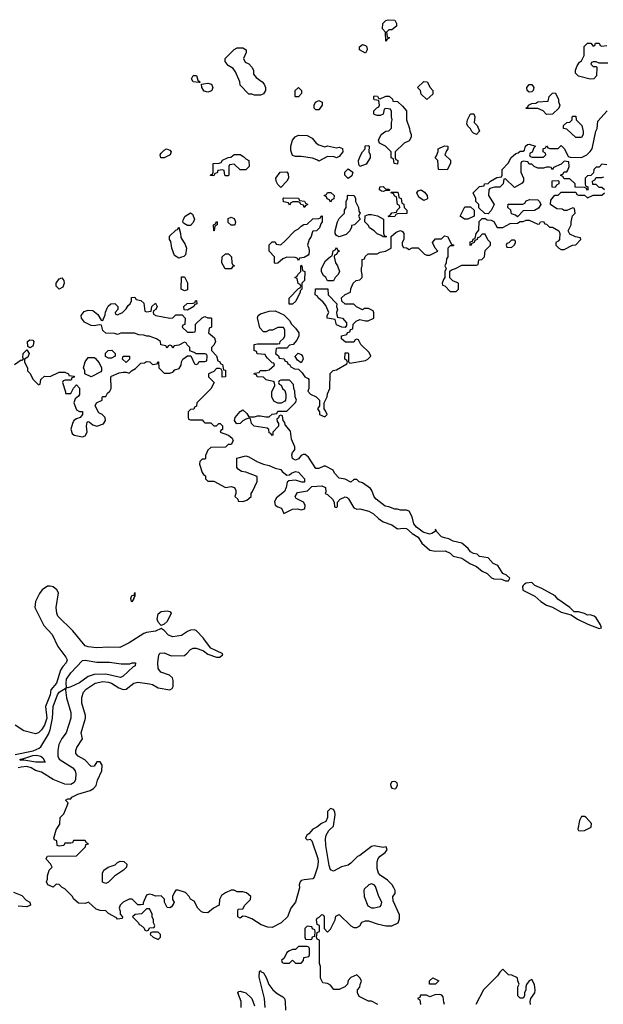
# Model space of a CAD drawing. Header units: inches. Extents: x 2380053 to 2584298, y 380219 to 546618.
# Tile 769 of 788: x 2488741 to 2492739, y 497131 to 503875. Entities that reach past the tile are written whole.
import ezdxf

# ---------------------------------------------------------------- set-up
doc = ezdxf.new("R2010")
doc.units = ezdxf.units.IN
doc.header["$MEASUREMENT"] = 0
for name, color, linetype in [('C4489', 7, 'Continuous'), ('C4499', 7, 'Continuous'), ('C4580', 7, 'Continuous'), ('C4590', 7, 'Continuous')]:
    doc.layers.add(name, color=color, linetype=linetype)

msp = doc.modelspace()

# ---------------------------------------------------------------- linework, layer by layer
at = {"layer": 'C4489', "color": 2}
for points, elevation in [([(2490000, 499637.3), (2489998.8, 499638.8), (2489950, 499692), (2489936, 499696), (2489910, 499694), (2489890, 499685.5), (2489850, 499656.3), (2489790, 499648), (2489759.9, 499659.9), (2489730, 499692), (2489710, 499704.7), (2489670, 499687.3), (2489610, 499678.8), (2489590, 499670.8), (2489490, 499606.8), (2489426, 499574), (2489350, 499578), (2489270, 499573.4), (2489210, 499580.7), (2489190, 499587.3), (2489104.9, 499690), (2489002.8, 499790), (2488994, 499810), (2488990.7, 499850), (2489006, 499950), (2488996, 499970), (2488970, 499991), (2488950, 499996), (2488930, 499994.8), (2488894, 499970), (2488875.5, 499944.5), (2488849, 499890), (2488845.2, 499850), (2488906.8, 499726.8), (2488963.9, 499663.9), (2489001, 499581), (2489057, 499510), (2489066.6, 499490), (2489059.3, 499470), (2489035.8, 499444.2), (2489020.8, 499419.2), (2488993.6, 499330), (2488954.9, 499285.1), (2488949.4, 499250), (2488918.4, 499170), (2488925.6, 499090), (2488910, 499042.8), (2488890, 499011), (2488870, 498991.3), (2488850, 498984.7), (2488770, 499004.7), (2488710, 499042)], 46), ([(2490000, 497759.6), (2489999.6, 497759.6), (2489985.4, 497765.4), (2489962, 497790), (2489936.9, 497836.9), (2489911.6, 497851.6), (2489902, 497870), (2489876.9, 497896.9), (2489827.3, 497912.7), (2489810, 497914), (2489800.4, 497899.6), (2489788, 497870), (2489788, 497850), (2489798, 497830), (2489796.4, 497823.6), (2489780.4, 497799.6), (2489770, 497792), (2489750, 497794), (2489732, 497830), (2489731.6, 497851.6), (2489710, 497874), (2489670, 497872), (2489650, 497882), (2489630, 497884.7), (2489610, 497878), (2489586, 497826), (2489586, 497814), (2489570, 497812), (2489550, 497812), (2489510.7, 497850.7), (2489490, 497850.8), (2489450, 497831.3), (2489429.1, 497810.9), (2489422, 497790), (2489428.7, 497770), (2489428, 497748), (2489446, 497730), (2489442, 497718), (2489410, 497714), (2489403.6, 497723.6), (2489350, 497752), (2489330, 497771.3), (2489292.7, 497772.7), (2489263.6, 497783.6), (2489211.6, 497831.6), (2489190, 497822), (2489143.6, 497823.6), (2489110, 497854), (2489102, 497870), (2489050, 497922), (2489031.6, 497931.6), (2489011.6, 497951.6), (2488990, 497954), (2488970, 497934), (2488934, 497950), (2488924.7, 497970), (2488932, 497988), (2488932, 498010), (2488942, 498050), (2488962, 498070), (2488952.7, 498092.7), (2488923.6, 498123.6), (2488922, 498130), (2488930, 498146), (2489130, 498148), (2489191.1, 498208.9), (2489194, 498226), (2489212, 498230), (2489198, 498238), (2489190, 498254), (2489110, 498254), (2489102, 498238), (2489090, 498234), (2489050, 498234), (2489042, 498218), (2489010, 498214), (2488998, 498218), (2488994, 498250), (2488978, 498258), (2488974, 498270), (2488990, 498326), (2489014.8, 498365.2), (2489018, 498410), (2489043.5, 498436.5), (2489066, 498490), (2489072, 498512), (2489054, 498530), (2489070, 498538), (2489090, 498538), (2489098, 498550), (2489138, 498570), (2489223.4, 498596.6), (2489246.8, 498610), (2489264, 498630), (2489273.2, 498666.8), (2489304, 498730), (2489304.7, 498770), (2489290.8, 498790.8), (2489270, 498791.3), (2489250, 498762), (2489230, 498761), (2489186, 498806), (2489142, 498830), (2489124.7, 498850), (2489124.7, 498870), (2489131.3, 498890), (2489172, 498950), (2489162.8, 498990), (2489190.5, 499090), (2489190.4, 499110.4), (2489166.8, 499193.2), (2489166.4, 499233.6), (2489178, 499270), (2489196, 499290), (2489258.8, 499330), (2489310, 499342.4), (2489350, 499338), (2489370, 499331.2), (2489419.4, 499299.4), (2489450, 499287), (2489470.3, 499289.7), (2489522.8, 499330), (2489550, 499338.4), (2489630, 499326.6), (2489650, 499320.9), (2489690, 499298), (2489770, 499285.1), (2489785.8, 499294.2), (2489792.5, 499307.5), (2489792.4, 499350), (2489786.4, 499366.4), (2489766.4, 499386.4), (2489706.7, 499406.7), (2489690, 499432), (2489686.4, 499470), (2489690.5, 499509.5), (2489696.3, 499530), (2489704, 499536), (2489730, 499539.6), (2489778.4, 499518.4), (2489870, 499520.9), (2489886.6, 499533.4), (2489910, 499562), (2489930, 499571.5), (2489950, 499569.6), (2489995.1, 499555.1), (2490000, 499551.5)], 46), ([(2488710, 498841.1), (2488832.3, 498867.7), (2488873.7, 498886.3), (2488884.4, 498895.6), (2488938.2, 498981.8), (2488949.8, 499010.2), (2488964.8, 499090), (2488970.9, 499170), (2488998.5, 499250), (2489010, 499268.4), (2489058, 499298), (2489055.3, 499284.7), (2489061.7, 499230), (2489090.5, 499130), (2489090.5, 499090), (2489058, 498990), (2489030, 498952.3), (2489008.9, 498910), (2489001.3, 498870), (2489002.4, 498830), (2489010.6, 498810), (2489104, 498750), (2489120.5, 498730), (2489125.5, 498710), (2489122, 498670), (2489114.8, 498650), (2489090, 498637), (2489050, 498639.6), (2488970, 498671.1), (2488890, 498720.5), (2488850, 498731.5), (2488819.5, 498750), (2488790, 498760.8), (2488750, 498755.9), (2488730, 498749.7)], 42), ([(2488698.7, 497898.7), (2488755.9, 497875.9), (2488784.6, 497844.6), (2488810.8, 497830), (2488814.8, 497810), (2488790, 497799.5), (2488730, 497802.4)], 42)]:
    msp.add_lwpolyline(points, dxfattribs=dict(at, elevation=elevation))
for points, elevation in [([(2489510, 499888.7), (2489506, 499890), (2489502, 499910), (2489510, 499932), (2489526, 499934), (2489530, 499951.3), (2489530, 499926), (2489522, 499918), (2489522, 499910)], 46), ([(2489710, 499726), (2489690, 499748.7), (2489682, 499770), (2489690, 499804.7), (2489710, 499822.8), (2489750, 499826), (2489770, 499822), (2489778, 499810), (2489750, 499754), (2489730, 499734)], 46), ([(2489436.6, 499463.4), (2489496, 499464), (2489510.7, 499470.7), (2489534, 499470), (2489531.3, 499450), (2489517.3, 499442.7), (2489450, 499379.5), (2489430.3, 499369.7), (2489330, 499393), (2489250, 499389.7), (2489210, 499376.9), (2489150, 499333), (2489090, 499306.6), (2489070, 499299.3), (2489060.9, 499300.9), (2489058, 499330), (2489062.4, 499357.6), (2489090, 499400.5), (2489170, 499484.9), (2489190, 499487.7), (2489270, 499475.5), (2489355.2, 499475.2)], 42), ([(2488910, 498789), (2488850.3, 498789.7), (2488770, 498802.9), (2488743.1, 498803.1), (2488744, 498810), (2488770, 498814), (2488830, 498834.5), (2488856.7, 498836.7), (2488886, 498830), (2488898.8, 498818.8), (2488914, 498790)], 38), ([(2489330, 497958), (2489308, 497968), (2489308, 498030), (2489318, 498050), (2489346, 498070), (2489394, 498086), (2489410, 498102), (2489430, 498112), (2489454, 498110), (2489474, 498090), (2489472, 498070), (2489452, 498050), (2489390.9, 498009.1), (2489350, 497968.7)], 46), ([(2489630, 497786), (2489610, 497786), (2489574, 497750), (2489532.7, 497747.3), (2489514, 497730), (2489554, 497690), (2489558, 497678), (2489570, 497674), (2489592.7, 497652.7), (2489598, 497638), (2489610, 497634), (2489622, 497638), (2489630, 497654), (2489662, 497658), (2489666, 497670), (2489658, 497690), (2489658, 497710), (2489648, 497730), (2489648, 497750)], 46), ([(2489690, 497626), (2489650, 497626), (2489638, 497622), (2489634, 497610), (2489654, 497590), (2489690, 497574), (2489706, 497590), (2489706, 497610)], 46)]:
    msp.add_lwpolyline(points, close=True, dxfattribs=dict(at, elevation=elevation))
at = {"layer": 'C4499', "color": 2}
for points, elevation in [([(2492190.5, 500000), (2492186, 499994), (2492187.7, 499967.7), (2492270, 499926.8), (2492311.3, 499890), (2492350, 499864.7), (2492390.8, 499850.8), (2492450, 499818), (2492519.6, 499799.6), (2492562, 499770), (2492634, 499734), (2492710, 499704.7), (2492726, 499710), (2492719, 499730), (2492690, 499779), (2492675.3, 499790), (2492650, 499798), (2492630, 499797.2), (2492610, 499808.7), (2492570, 499819), (2492540.2, 499820.2), (2492508.7, 499850), (2492426.6, 499906.6), (2492408.7, 499930), (2492318.9, 499978.9), (2492270, 499999.3), (2492269.3, 500000)], 50), ([(2490000, 499551.5), (2490030, 499529.5), (2490088, 499510), (2490111.3, 499510), (2490130, 499524), (2490132.3, 499532.3), (2490050, 499570.6), (2490000, 499637.3)], 46), ([(2491194, 497130), (2491150, 497152), (2491130, 497152), (2491065.4, 497185.4), (2491054, 497210), (2491054, 497230), (2491071.6, 497248.4), (2491072.7, 497267.3), (2491082, 497290), (2491074, 497310), (2491050, 497332), (2491010, 497314), (2490990, 497294), (2490986, 497270), (2490968.4, 497251.6), (2490930, 497232), (2490892.7, 497232.7), (2490870, 497262), (2490850, 497274), (2490818, 497278), (2490802, 497310), (2490802, 497390), (2490794, 497410), (2490794, 497570), (2490778, 497578), (2490774, 497590), (2490778, 497622), (2490794, 497630), (2490794, 497670), (2490778, 497678), (2490774, 497710), (2490778, 497722), (2490792.7, 497727.3), (2490810, 497746), (2490822, 497742), (2490826, 497730), (2490826, 497650), (2490850, 497626), (2490870, 497646), (2490902, 497710), (2490906, 497734), (2490930, 497746), (2491008.9, 497668.9), (2491030, 497658), (2491050, 497658), (2491070, 497668), (2491085.4, 497694.6), (2491110, 497702), (2491130, 497702), (2491190, 497682), (2491248.9, 497668.9), (2491291.1, 497668.9), (2491334, 497690), (2491343.6, 497716.4), (2491343.6, 497743.6), (2491299.6, 497839.6), (2491298, 497870), (2491312, 497890), (2491312, 497910), (2491304.7, 497930), (2491291.3, 497950), (2491260.7, 497980.7), (2491210, 498014.8), (2491199.1, 498030), (2491190, 498062), (2491190, 498106), (2491197.3, 498130), (2491210, 498145.2), (2491244.7, 498170), (2491258, 498190), (2491252, 498210), (2491230, 498204.7), (2491170, 498216), (2491150, 498211.3), (2491070, 498151), (2491055.5, 498144.5), (2491010, 498098), (2490990, 498084.7), (2490946.3, 498073.7), (2490890, 498042.8), (2490870, 498051.3), (2490860.9, 498080.9), (2490838, 498218), (2490834.9, 498265.1), (2490840.7, 498290), (2490858, 498322), (2490891.1, 498351.1), (2490902.8, 498430), (2490898.8, 498450), (2490890, 498464.7), (2490870, 498471.3), (2490858, 498462), (2490849.1, 498450.9), (2490849, 498410), (2490837.2, 498382.8), (2490808, 498370), (2490775.5, 498344.5), (2490748, 498330), (2490722, 498298), (2490708.7, 498290), (2490698, 498270), (2490710, 498258), (2490730, 498262), (2490742, 498250), (2490782.9, 498130), (2490785.6, 498110), (2490780.5, 498070), (2490757, 498003), (2490749.1, 497990.9), (2490690, 497984.7), (2490670, 497978), (2490662, 497970), (2490655.3, 497950), (2490657.2, 497930), (2490630, 497831.3), (2490597.6, 497790), (2490575.6, 497730), (2490532, 497690), (2490470, 497656.3), (2490439.8, 497659.8), (2490395.9, 497675.9), (2490330, 497716), (2490290, 497732), (2490270, 497734), (2490250, 497722), (2490234, 497730), (2490234, 497770), (2490238, 497782), (2490270, 497786), (2490282, 497810), (2490321, 497850), (2490324.7, 497870), (2490294.4, 497894.4), (2490270, 497901), (2490230, 497902), (2490210, 497914), (2490190, 497912), (2490150, 497894), (2490123.6, 497876.4), (2490109, 497850), (2490108, 497810), (2490068, 497790), (2490030, 497758), (2490000, 497759.6)], 46), ([(2490422, 497110), (2490416.9, 497170), (2490382, 497318), (2490384, 497356), (2490390, 497362), (2490394, 497354), (2490410, 497346.8), (2490430, 497314.8), (2490447.3, 497267.3), (2490474.4, 497230), (2490504.2, 497204.2), (2490543.4, 497183.4), (2490554.4, 497170), (2490560.4, 497150), (2490560.7, 497090)], 42), ([(2492241, 497130), (2492238, 497150), (2492242, 497170), (2492270.5, 497209.5), (2492272.8, 497227.2), (2492267.1, 497267.1), (2492250, 497302), (2492230, 497292), (2492213.6, 497266.4), (2492208, 497250), (2492208, 497230), (2492198, 497210), (2492198, 497190), (2492190, 497174), (2492170, 497174), (2492154, 497190), (2492154, 497250), (2492162, 497270), (2492152.7, 497292.7), (2492151.6, 497311.6), (2492111.6, 497331.6), (2492090, 497334), (2492050, 497372), (2492029.1, 497350.9), (2492014.6, 497325.4), (2491918, 497230), (2491866, 497130)], 46), ([(2490259, 497110), (2490259, 497150), (2490235.3, 497210), (2490241.2, 497218.8), (2490250, 497221), (2490290, 497210.8), (2490330.5, 497170.5), (2490350, 497121)], 42), ([(2491652, 497130), (2491645.4, 497145.4), (2491642, 497182), (2491632.7, 497192.7), (2491618, 497198), (2491584.7, 497195.3), (2491550, 497182), (2491527.3, 497192.7), (2491487.3, 497192.7), (2491482, 497178), (2491466, 497170), (2491482, 497162), (2491486, 497130)], 46)]:
    msp.add_lwpolyline(points, dxfattribs=dict(at, elevation=elevation))
for points, elevation in [([(2491310, 498658), (2491290, 498655.3), (2491282, 498638), (2491283.5, 498623.5), (2491290, 498612), (2491310, 498606), (2491318, 498610), (2491328, 498630), (2491327.3, 498647.3)], 50), ([(2492610, 498417.2), (2492590, 498417.2), (2492574.8, 498390), (2492564.7, 498330), (2492570, 498322), (2492579.6, 498319.6), (2492610, 498322), (2492655.3, 498344.7), (2492658, 498370), (2492622, 498410)], 50), ([(2491150, 497957.2), (2491132, 497950), (2491101, 497919), (2491098, 497910), (2491101, 497870), (2491126.4, 497806.4), (2491150, 497791.3), (2491170, 497791.3), (2491210, 497802), (2491218, 497810), (2491222, 497830), (2491201.2, 497870), (2491177.5, 497937.5), (2491170, 497948.7)], 46), ([(2490710, 497666), (2490694, 497650), (2490694, 497590), (2490698, 497578), (2490730, 497574), (2490742, 497578), (2490747.3, 497592.7), (2490762, 497598), (2490766, 497630), (2490762, 497642), (2490747.3, 497647.3), (2490742, 497662)], 46), ([(2490710, 497526), (2490650, 497526), (2490630, 497506), (2490610, 497506), (2490590, 497498), (2490570, 497486), (2490552.7, 497447.3), (2490534, 497430), (2490538, 497418), (2490550, 497414), (2490590, 497414), (2490610, 497434), (2490630, 497414), (2490670, 497414), (2490686, 497430), (2490687.3, 497452.7), (2490722, 497458), (2490726, 497470), (2490726, 497510), (2490722, 497522)], 46), ([(2491548, 497268), (2491547.3, 497292.7), (2491570, 497312), (2491611.1, 497291.1), (2491590, 497268.7)], 46)]:
    msp.add_lwpolyline(points, close=True, dxfattribs=dict(at, elevation=elevation))
at = {"layer": 'C4580', "color": 2, "elevation": 50}
for points in [[(2489970, 503446), (2489928, 503450), (2489918, 503470), (2489930, 503494), (2489952.7, 503492.7), (2489962, 503462), (2489974, 503450), (2489974, 503446)], [(2489730, 502928.7), (2489708, 502930), (2489702, 502950), (2489710, 502962), (2489730, 502982), (2489746, 502990), (2489770, 502982), (2489778, 502970), (2489772, 502950)], [(2489890, 502466), (2489862, 502482), (2489858, 502490), (2489862, 502510), (2489875.3, 502530), (2489910, 502551.3), (2489923.6, 502543.6), (2489938, 502510), (2489930, 502486), (2489910, 502466)], [(2489830, 502242), (2489801.2, 502261.2), (2489782, 502310), (2489776.4, 502356.4), (2489766, 502370), (2489767.3, 502392.7), (2489810, 502434), (2489822, 502438), (2489830, 502454), (2489842, 502410), (2489843.6, 502383.6), (2489874.8, 502334.8), (2489882.8, 502310), (2489876, 502264), (2489866, 502254), (2489850, 502248)], [(2489870, 502018), (2489846, 502030), (2489850, 502114), (2489870, 502114), (2489890, 502074), (2489890, 502026)], [(2489010, 502029), (2488989.6, 502049.6), (2488989.5, 502070), (2489010, 502100.7), (2489030, 502106.8), (2489044, 502090), (2489044.9, 502070), (2489036.1, 502043.9)], [(2489890, 501886), (2489867.3, 501887.3), (2489866, 501910), (2489888.4, 501931.6), (2489930, 501934), (2489942, 501938), (2489946, 501950), (2489952.7, 501952.7), (2489954, 501930), (2489938, 501922), (2489934, 501910)], [(2488810, 501628), (2488796.4, 501636.4), (2488794, 501670), (2488810, 501682.8), (2488830, 501681), (2488837.3, 501670), (2488834, 501646), (2488830, 501638)], [(2489350, 501558), (2489328.7, 501568.7), (2489328.4, 501591.6), (2489346, 501610), (2489371.6, 501611.6), (2489394, 501590), (2489394, 501570), (2489390, 501568), (2489370, 501558)], [(2489470, 501528), (2489446, 501550), (2489448.4, 501571.6), (2489494, 501570), (2489494, 501550)], [(2489230, 501428), (2489186, 501450), (2489186, 501470), (2489178, 501490), (2489188.4, 501531.6), (2489210, 501562), (2489250, 501562), (2489256.9, 501556.9), (2489285.4, 501525.4), (2489302, 501490), (2489302, 501470), (2489296.9, 501463.1)]]:
    msp.add_lwpolyline(points, close=True, dxfattribs=at)
for points in [[(2490000, 503391.8), (2489988, 503410), (2489986, 503434), (2490000, 503436.2)], [(2490000, 501586), (2489950, 501586), (2489936.4, 501596.4), (2489907.3, 501607.3), (2489906, 501630), (2489887.3, 501647.3), (2489882, 501662), (2489870, 501666), (2489830, 501646), (2489798, 501642), (2489790, 501626), (2489782, 501642), (2489770, 501646), (2489758, 501642), (2489750, 501626), (2489742, 501642), (2489707.3, 501647.3), (2489706, 501670), (2489678, 501690), (2489627.3, 501707.3), (2489612.7, 501707.3), (2489590, 501715.3), (2489556.4, 501716.4), (2489527.3, 501727.3), (2489432.7, 501727.3), (2489410, 501718), (2489390, 501726), (2489330, 501728), (2489310, 501746), (2489302, 501782), (2489286, 501786), (2489250, 501779), (2489230, 501781.2), (2489183.7, 501803.7), (2489164, 501830), (2489162, 501850), (2489182.7, 501877.3), (2489210, 501886.8), (2489242.8, 501882.8), (2489276.9, 501856.9), (2489298, 501818), (2489310, 501814), (2489327.3, 501852.7), (2489328.4, 501871.6), (2489340.4, 501899.6), (2489347.3, 501912.7), (2489366, 501930), (2489391.6, 501931.6), (2489414, 501910), (2489414, 501890), (2489394, 501870), (2489398, 501858), (2489410, 501854), (2489446, 501870), (2489470, 501894), (2489483.1, 501916.9), (2489498, 501930), (2489506, 501950), (2489507.3, 501972.7), (2489530, 501974), (2489538, 501958), (2489571.6, 501951.6), (2489590, 501934), (2489598, 501878), (2489610, 501874), (2489642, 501878), (2489646, 501910), (2489670, 501934), (2489682, 501910), (2489674, 501890), (2489658, 501882), (2489654, 501870), (2489658, 501858), (2489674, 501850), (2489770, 501832), (2489790, 501834), (2489810, 501854), (2489852.7, 501852.7), (2489874, 501830), (2489871.6, 501788.4), (2489858, 501782), (2489854, 501770), (2489890, 501734), (2489930, 501734), (2489942, 501738), (2489946, 501750), (2489946, 501790), (2489990, 501834), (2490000, 501838)], [(2488705.8, 501514.2), (2488750, 501544.7), (2488756.4, 501543.6), (2488766, 501550), (2488762, 501562), (2488765.2, 501590), (2488790, 501614), (2488804.7, 501590), (2488795.3, 501564.7), (2488774, 501550), (2488774, 501530), (2488794, 501490), (2488794, 501470), (2488812.7, 501452.7), (2488830, 501414), (2488870, 501374), (2488882, 501378), (2488886, 501410), (2488910, 501434), (2488950, 501432), (2489010, 501462), (2489050, 501462), (2489074, 501450), (2489078, 501438), (2489112.7, 501432.7), (2489112.7, 501427.3), (2489098, 501422), (2489092.7, 501407.3), (2489052.7, 501407.3), (2489038, 501402), (2489034, 501390), (2489054, 501326), (2489054, 501314), (2489090, 501314), (2489108.4, 501351.6), (2489130, 501374), (2489151.1, 501351.1), (2489151.1, 501308.9), (2489143.6, 501296.4), (2489121, 501279), (2489112, 501250), (2489130, 501202), (2489150, 501192), (2489171.3, 501191.3), (2489172, 501170), (2489154, 501150), (2489130, 501142), (2489112, 501130), (2489102, 501110), (2489092, 501070), (2489101, 501041), (2489114, 501030), (2489170, 501018), (2489190, 501024.7), (2489202, 501050), (2489198, 501090), (2489202, 501118), (2489210, 501122), (2489219.6, 501119.6), (2489241, 501101), (2489270, 501091.3), (2489314, 501106), (2489328, 501130), (2489326, 501150), (2489306, 501170), (2489282, 501182), (2489258, 501230), (2489266, 501250), (2489306, 501270), (2489306, 501290), (2489310, 501294), (2489330, 501294), (2489343.1, 501316.9), (2489358, 501330), (2489368, 501350), (2489366, 501430), (2489370, 501434), (2489423.1, 501456.9), (2489450, 501462), (2489470, 501462), (2489490, 501454), (2489506, 501470), (2489534.6, 501485.4), (2489570, 501522), (2489594.6, 501525.4), (2489610, 501534), (2489631.6, 501531.6), (2489650, 501514), (2489682, 501518), (2489687.3, 501532.7), (2489692.7, 501532.7), (2489694, 501490), (2489730, 501454), (2489770, 501454), (2489790, 501462), (2489804, 501476), (2489834, 501486), (2489848, 501510), (2489848.9, 501531.1), (2489858, 501550), (2489890, 501574), (2489912.7, 501572.7), (2489938, 501518), (2489950, 501514), (2489962, 501518), (2489970, 501534), (2490000, 501534)], [(2490000, 501296), (2489954, 501250), (2489952.7, 501227.3), (2489938, 501222), (2489932.7, 501207.3), (2489910, 501206), (2489894, 501190), (2489894, 501150), (2489898, 501138), (2489910, 501134), (2489990, 501134), (2490000, 501124)], [(2490000, 500866), (2489990, 500866), (2489974, 500850), (2489972, 500830), (2489990, 500774), (2489999.6, 500759.6), (2490000, 500759.3)]]:
    msp.add_lwpolyline(points, dxfattribs=at)
at = {"layer": 'C4590', "color": 2, "elevation": 50}
for points in [[(2491250, 503728), (2491246, 503790), (2491227.3, 503812.7), (2491228, 503850), (2491249.1, 503870.9), (2491264.7, 503875.3), (2491310, 503871.3), (2491322, 503850), (2491322, 503830), (2491290, 503806), (2491270, 503806), (2491254, 503790), (2491258, 503758), (2491274, 503750), (2491258, 503742)], [(2490350, 503358), (2490330, 503366), (2490310, 503366), (2490250, 503426), (2490248, 503450), (2490218, 503518), (2490202, 503542), (2490170, 503562), (2490148, 503590), (2490148, 503610), (2490210, 503672), (2490230, 503682), (2490270, 503682), (2490292, 503670), (2490292, 503650), (2490274, 503610), (2490285.4, 503585.4), (2490310, 503572), (2490332, 503550), (2490342, 503530), (2490342, 503502), (2490359.6, 503479.6), (2490402, 503450), (2490414.4, 503434.4), (2490424.7, 503410), (2490424.7, 503390), (2490410, 503368), (2490390, 503358)], [(2491110, 503646), (2491068, 503670), (2491068, 503690), (2491090, 503704.7), (2491110, 503698), (2491118, 503690), (2491122, 503670)], [(2490630, 503346), (2490628.7, 503350), (2490629, 503390), (2490650, 503412), (2490672, 503390), (2490671.3, 503368.7), (2490650, 503346)], [(2491530, 503328), (2491490, 503366), (2491486, 503390), (2491466, 503410), (2491510, 503452), (2491532, 503450), (2491552, 503410), (2491572, 503390), (2491570, 503366)], [(2492230, 503378), (2492218, 503390), (2492215.3, 503410), (2492230, 503431.3), (2492250, 503431.3), (2492262, 503410), (2492258, 503390), (2492250, 503382)], [(2491210, 503334), (2491248.4, 503351.6), (2491271.6, 503351.6), (2491294, 503330), (2491298, 503318), (2491330, 503314), (2491363.6, 503283.6), (2491391.3, 503250), (2491391.3, 503190), (2491412, 503130), (2491412.7, 503112.7), (2491422, 503090), (2491422, 503070), (2491410, 503046), (2491374, 503030), (2491314, 502970), (2491314, 502930), (2491318, 502918), (2491331.6, 502911.6), (2491330, 502886), (2491306, 502890), (2491302, 502922), (2491286, 502930), (2491286, 502970), (2491246, 503010), (2491206, 503030), (2491198, 503050), (2491218, 503090), (2491250, 503112), (2491270, 503114), (2491287.3, 503132.7), (2491288, 503170), (2491293.2, 503190), (2491288, 503210), (2491287.3, 503247.3), (2491282, 503262), (2491250, 503266), (2491238, 503262), (2491231.6, 503228.4), (2491210, 503218), (2491190, 503218), (2491170, 503226), (2491166, 503230), (2491166, 503250), (2491187.3, 503272.7), (2491202, 503278), (2491206, 503290), (2491202, 503322), (2491170, 503326), (2491166, 503330), (2491166, 503350), (2491170, 503354), (2491191.6, 503351.6), (2491198, 503338)], [(2492350, 503226), (2492326, 503250), (2492290, 503268), (2492210, 503266), (2492208, 503270), (2492222, 503278), (2492226, 503290), (2492250, 503302), (2492276.4, 503303.6), (2492290, 503312), (2492362, 503318), (2492368, 503350), (2492390, 503372), (2492410, 503374), (2492432, 503330), (2492432.7, 503312.7), (2492442, 503290), (2492434, 503270), (2492390, 503228)], [(2490770, 503258), (2490758, 503270), (2490758, 503290), (2490768, 503310), (2490790, 503322), (2490812, 503310), (2490814, 503290), (2490790, 503258)], [(2491870, 503088.7), (2491850, 503098), (2491838, 503110), (2491828.4, 503128.4), (2491810, 503146), (2491803.1, 503163.1), (2491808, 503190), (2491830, 503231.3), (2491851.3, 503230), (2491858, 503210), (2491854, 503170), (2491874, 503150), (2491891.1, 503111.1)], [(2492550, 503068), (2492490, 503126), (2492466, 503130), (2492466, 503150), (2492488.4, 503171.6), (2492510, 503174), (2492526, 503190), (2492526, 503210), (2492530, 503214), (2492550, 503214), (2492554, 503190), (2492591, 503151), (2492602, 503110), (2492602, 503090), (2492590, 503068)], [(2490830, 503004.7), (2490850, 503011.3), (2490910, 502998), (2490930, 503002), (2490952.7, 502992.7), (2490954, 502970), (2490930, 502938), (2490910, 502928), (2490895.3, 502935.3), (2490850, 502938), (2490790, 502906), (2490776.4, 502916.4), (2490747.3, 502927.3), (2490670, 502938), (2490630, 502938), (2490610, 502946), (2490599, 502979), (2490599.3, 503010), (2490609.5, 503050.5), (2490627, 503073), (2490650, 503084), (2490710, 503081), (2490743.6, 503063.6), (2490772, 503030), (2490790, 503018)], [(2491070, 502868.7), (2491063.1, 502883.1), (2491062, 502910), (2491074.6, 502945.4), (2491089, 502971), (2491108, 502990), (2491108, 503012), (2491130, 503014), (2491134, 503010), (2491132, 502970), (2491142, 502950), (2491142, 502930), (2491114.4, 502885.6)], [(2491670, 502846), (2491608.9, 502848.9), (2491606, 502910), (2491586, 502930), (2491596.4, 502943.6), (2491607.3, 502972.7), (2491608.7, 502991.3), (2491650, 503012), (2491674, 503010), (2491674, 502990), (2491663.6, 502976.4), (2491654, 502950), (2491692, 502912), (2491691.3, 502890)], [(2490250, 502848), (2490210, 502886), (2490178, 502882), (2490174, 502870), (2490174, 502810), (2490170, 502806), (2490150, 502806), (2490146, 502810), (2490142, 502842), (2490130, 502846), (2490098, 502842), (2490092.7, 502827.3), (2490078, 502822), (2490070, 502806), (2490047.3, 502807.3), (2490050, 502814), (2490062, 502818), (2490066, 502830), (2490066, 502890), (2490107.3, 502892.7), (2490122, 502898), (2490130, 502914), (2490168.4, 502931.6), (2490187.3, 502932.7), (2490210, 502952), (2490251.6, 502951.6), (2490276.9, 502936.9), (2490290, 502922), (2490311.3, 502911.3), (2490312, 502870), (2490290, 502848)], [(2490990, 502788), (2490968, 502810), (2490968.4, 502831.6), (2490990, 502854), (2491022, 502830), (2491015.3, 502804.7)], [(2490530, 502726), (2490510, 502746), (2490498, 502770), (2490495.3, 502790), (2490526, 502830), (2490570, 502834), (2490579.6, 502819.6), (2490582, 502790), (2490571.1, 502768.9)], [(2491250, 502714), (2491270, 502714), (2491274, 502710), (2491274, 502706), (2491270, 502706), (2491250, 502706), (2491230, 502698), (2491220.4, 502700.4), (2491206, 502710), (2491208, 502730), (2491230, 502732)], [(2492410, 502726), (2492388.4, 502728.4), (2492388.4, 502771.6), (2492430, 502774), (2492434, 502770), (2492434, 502750), (2492418, 502742)], [(2490690, 502588), (2490686, 502606), (2490666, 502610), (2490662, 502622), (2490647.3, 502627.3), (2490612.7, 502627.3), (2490598, 502622), (2490590, 502606), (2490582, 502622), (2490547.3, 502627.3), (2490546, 502650), (2490550, 502654), (2490650, 502652), (2490658, 502638), (2490691.6, 502631.6), (2490698, 502618), (2490711.6, 502611.6), (2490710, 502606), (2490698, 502602)], [(2490870, 502626), (2490862, 502642), (2490847.3, 502647.3), (2490842, 502662), (2490826, 502670), (2490842, 502678), (2490848.4, 502691.6), (2490871.6, 502691.6), (2490894, 502670), (2490892.7, 502647.3), (2490878, 502642)], [(2490930, 502388.7), (2490910, 502398), (2490902, 502410), (2490902, 502430), (2490918, 502490), (2490930, 502514), (2490966, 502550), (2490966, 502570), (2490978, 502590), (2490978, 502630), (2490986, 502650), (2490986, 502670), (2490990, 502674), (2491031.6, 502671.6), (2491042, 502650), (2491042, 502630), (2491062, 502590), (2491063.6, 502563.6), (2491074, 502550), (2491062, 502530), (2491074, 502510), (2491034, 502470), (2491014, 502466), (2491014, 502454), (2491002, 502430), (2490976.9, 502403.1)], [(2491270, 502526), (2491266, 502530), (2491282, 502538), (2491290, 502552), (2491322, 502558), (2491326, 502570), (2491346, 502590), (2491342, 502602), (2491328, 502610), (2491322, 502662), (2491310, 502666), (2491302, 502682), (2491286, 502690), (2491286, 502694), (2491330, 502694), (2491334, 502690), (2491338, 502658), (2491354, 502650), (2491358, 502618), (2491372.7, 502612.7), (2491374, 502590), (2491394, 502570), (2491392.7, 502547.3), (2491330, 502546), (2491318, 502542), (2491310, 502528)], [(2491510, 502638), (2491478, 502658), (2491463.1, 502683.1), (2491462, 502690), (2491470, 502702), (2491490, 502710.8), (2491514.4, 502694.4), (2491532, 502670), (2491534, 502650), (2491530, 502646)], [(2491810, 502508), (2491788.4, 502508.4), (2491758, 502530), (2491790, 502594), (2491830, 502594), (2491854, 502570), (2491854, 502530)], [(2492150, 502526), (2492136.4, 502536.4), (2492110, 502546), (2492106, 502570), (2492086, 502590), (2492087.3, 502612.7), (2492187.3, 502612.7), (2492202, 502618), (2492210, 502634), (2492236.4, 502643.6), (2492290, 502642), (2492302, 502630), (2492312, 502610), (2492295.3, 502584.7), (2492267.3, 502567.3), (2492190, 502566)], [(2490190, 502468), (2490170, 502486), (2490170, 502514), (2490190, 502522), (2490210, 502514), (2490218, 502490), (2490214, 502470), (2490210, 502468)], [(2490650, 502226), (2490642, 502242), (2490627.3, 502247.3), (2490570, 502248), (2490543.6, 502236.4), (2490510, 502208), (2490490, 502206), (2490486, 502210), (2490486, 502250), (2490448.7, 502290), (2490450, 502334), (2490470, 502354), (2490490, 502354), (2490498, 502338), (2490530, 502334), (2490560.4, 502359.6), (2490626, 502430), (2490650, 502442), (2490670, 502462), (2490688.4, 502471.6), (2490710, 502474), (2490748.4, 502511.6), (2490790, 502514), (2490802, 502518), (2490806, 502530), (2490812.7, 502532.7), (2490814, 502490), (2490803.6, 502476.4), (2490794, 502450), (2490774, 502430), (2490750, 502426), (2490743.6, 502416.4), (2490738, 502390), (2490724.7, 502370), (2490712, 502330), (2490722, 502310), (2490724.7, 502290), (2490722, 502270), (2490716.9, 502263.1), (2490690, 502246), (2490658, 502242)], [(2491250, 502386), (2491230, 502388), (2491218, 502398), (2491190, 502408.7), (2491168, 502430), (2491138, 502450), (2491130, 502466), (2491106, 502490), (2491107.3, 502532.7), (2491130, 502542), (2491150, 502542), (2491191.1, 502531.1), (2491234, 502510), (2491232.7, 502412.7), (2491238, 502398), (2491254, 502390)], [(2490070, 502428), (2490068, 502470), (2490082, 502478), (2490090, 502494), (2490094, 502490), (2490094, 502470), (2490078, 502462), (2490074, 502430)], [(2490850, 502086), (2490838, 502110), (2490823.1, 502123.1), (2490808.4, 502148.4), (2490808, 502170), (2490836.4, 502223.6), (2490870, 502254), (2490882, 502258), (2490888.7, 502291.3), (2490902, 502298), (2490910, 502314), (2490918, 502298), (2490932, 502290), (2490918, 502282), (2490910, 502266), (2490898, 502262), (2490894, 502250), (2490904.7, 502210), (2490918, 502190), (2490932, 502150), (2490922, 502130), (2490902, 502110), (2490890, 502086)], [(2492130, 502366), (2492110, 502366), (2492092.7, 502347.3), (2492078, 502342), (2492074, 502330), (2492078, 502318), (2492110, 502314), (2492130, 502334), (2492138, 502350), (2492138, 502358)], [(2490190, 502168), (2490148.4, 502168.4), (2490126, 502210), (2490128, 502250), (2490150, 502272), (2490171.6, 502271.6), (2490191.6, 502251.6), (2490194, 502210), (2490198, 502198), (2490212, 502190), (2490198, 502182)], [(2490610, 501926), (2490587.3, 501927.3), (2490587.3, 501967.3), (2490650, 502034), (2490662, 502038), (2490666, 502050), (2490662, 502062), (2490648.4, 502068.4), (2490642, 502102), (2490626, 502110), (2490642, 502118), (2490646, 502130), (2490666, 502150), (2490666, 502190), (2490670, 502194), (2490674, 502190), (2490678, 502158), (2490694, 502150), (2490692, 502090), (2490674, 502070), (2490674, 502030), (2490662, 502018), (2490662, 502010), (2490631.6, 501948.4)], [(2490970, 501766), (2490948.4, 501768.4), (2490910, 501786), (2490902, 501822), (2490846, 501830), (2490846, 501850), (2490858, 501870), (2490838, 501918), (2490820.4, 501940.4), (2490786, 501970), (2490782, 501982), (2490766, 501990), (2490767.3, 502032.7), (2490852.7, 502032.7), (2490854, 501990), (2490914, 501930), (2490912, 501910), (2490918, 501890), (2490912, 501870), (2490912.7, 501852.7), (2490918, 501838), (2490951.6, 501831.6), (2490979.6, 501799.6), (2490979.6, 501780.4)], [(2490670, 501526), (2490643.1, 501543.1), (2490628.4, 501568.4), (2490628.4, 501571.6), (2490648.4, 501591.6), (2490670, 501582), (2490678, 501570), (2490682, 501550)]]:
    msp.add_lwpolyline(points, close=True, dxfattribs=at)
for points in [[(2492770, 503578), (2492710, 503578), (2492690, 503586), (2492670, 503586), (2492658, 503582), (2492654, 503570), (2492670, 503554), (2492690, 503554), (2492694, 503550), (2492692, 503490), (2492674, 503470), (2492650, 503468), (2492569, 503489), (2492548, 503510), (2492548, 503530), (2492560.2, 503559.8), (2492576.4, 503583.6), (2492590, 503594), (2492608, 503630), (2492608.4, 503691.6), (2492630, 503714), (2492654, 503714), (2492670, 503694), (2492682, 503698), (2492686, 503714), (2492710, 503714), (2492718, 503698), (2492730, 503694), (2492762, 503698)], [(2490000, 503436.2), (2490030, 503441), (2490054, 503434), (2490064.7, 503410), (2490058, 503390), (2490050, 503385.2), (2490030, 503379), (2490004.7, 503384.7), (2490000, 503391.8)], [(2492762, 502882), (2492730, 502886), (2492710, 502866), (2492690, 502866), (2492674, 502850), (2492672.7, 502827.3), (2492652.7, 502807.3), (2492630, 502806), (2492614, 502790), (2492614, 502750), (2492618, 502738), (2492634, 502730), (2492634, 502710), (2492630, 502706), (2492622, 502722), (2492610, 502726), (2492547.3, 502727.3), (2492546, 502750), (2492510, 502786), (2492470, 502786), (2492462, 502802), (2492447.3, 502807.3), (2492447.3, 502812.7), (2492462, 502818), (2492470, 502834), (2492490, 502834), (2492496.4, 502843.6), (2492506, 502870), (2492502, 502902), (2492470, 502906), (2492450, 502886), (2492398, 502862), (2492390, 502846), (2492382, 502862), (2492370, 502866), (2492350, 502866), (2492330, 502858), (2492290, 502858), (2492266, 502870), (2492250, 502886), (2492230, 502886), (2492222, 502902), (2492190, 502906), (2492178, 502902), (2492174, 502890), (2492174, 502830), (2492192, 502790), (2492192, 502770), (2492183.6, 502756.4), (2492130, 502726), (2492070, 502786), (2492058, 502782), (2492052, 502750), (2492030, 502728), (2491992.7, 502727.3), (2491962, 502718), (2491954, 502710), (2491952, 502670), (2491992, 502610), (2491971.6, 502568.4), (2491950, 502546), (2491927.3, 502547.3), (2491887.3, 502587.3), (2491886, 502610), (2491866, 502630), (2491866, 502650), (2491848, 502690), (2491890, 502732), (2491922, 502738), (2491926, 502750), (2491950, 502754), (2491966, 502770), (2492010, 502794), (2492042, 502798), (2492046, 502810), (2492046, 502850), (2492090, 502894), (2492106, 502930), (2492140.4, 502959.6), (2492156.4, 502963.6), (2492170, 502974), (2492190, 502974), (2492198, 502982), (2492206, 503010), (2492220.4, 503019.6), (2492230, 503022), (2492274, 503010), (2492262, 502998), (2492251.6, 502968.4), (2492238, 502962), (2492234, 502950), (2492238, 502938), (2492252.7, 502932.7), (2492330, 502934), (2492346, 502950), (2492342, 502962), (2492326, 502970), (2492326, 502990), (2492342, 502998), (2492350, 503012), (2492358, 502998), (2492372.7, 502992.7), (2492410, 502992), (2492430, 502994), (2492450, 503014), (2492474, 502990), (2492498, 502938), (2492512.7, 502932.7), (2492590, 502932), (2492626, 502950), (2492650, 502972), (2492662, 502990), (2492688.4, 503111.6), (2492698, 503130), (2492700.4, 503179.6), (2492766, 503250)], [(2492746, 502710), (2492730, 502726), (2492710, 502726), (2492690, 502746), (2492667.3, 502747.3), (2492666, 502770), (2492682, 502778), (2492690, 502794), (2492730, 502794), (2492742, 502798)], [(2490000, 500759.3), (2490014, 500750), (2490014, 500730), (2490030, 500714), (2490070, 500714), (2490150, 500672), (2490190, 500678), (2490211.6, 500671.6), (2490222, 500650), (2490222, 500630), (2490214, 500610), (2490234, 500590), (2490238, 500578), (2490270, 500574), (2490296.4, 500583.6), (2490326, 500610), (2490326, 500630), (2490336.4, 500643.6), (2490367.3, 500712.7), (2490367.3, 500747.3), (2490290, 500775.3), (2490260.4, 500780.4), (2490236.4, 500796.4), (2490229, 500809), (2490228.7, 500871.3), (2490290, 500886.8), (2490310, 500880.7), (2490370, 500846.8), (2490410, 500830.8), (2490450, 500822.8), (2490490, 500802.8), (2490530, 500794), (2490539.8, 500779.8), (2490570, 500756), (2490590, 500758), (2490602, 500770), (2490630, 500780.5), (2490650, 500777.1), (2490691.3, 500730), (2490692.7, 500707.3), (2490672.7, 500707.3), (2490630, 500722), (2490583.6, 500716.4), (2490572, 500708), (2490566.8, 500670), (2490555.5, 500644.5), (2490499.8, 500600.2), (2490485.4, 500574.6), (2490492, 500550), (2490510, 500538), (2490534, 500530), (2490550, 500494), (2490610, 500523), (2490644.9, 500524.9), (2490670, 500518), (2490694, 500526), (2490695.3, 500550), (2490684, 500570), (2490635.3, 500595.3), (2490628, 500610), (2490644, 500636), (2490712.7, 500647.3), (2490743.1, 500676.9), (2490810, 500682.8), (2490834.8, 500670), (2490838, 500642), (2490834, 500630), (2490850, 500622), (2490884.7, 500590), (2490894, 500570), (2490898, 500538), (2490910, 500534), (2490918, 500542), (2490918, 500570), (2490935.3, 500590), (2490970, 500607.7), (2490983, 500603), (2490994, 500594), (2491030, 500531.3), (2491050, 500522), (2491070, 500524.7), (2491132, 500510), (2491164.7, 500490), (2491198, 500458), (2491230, 500436), (2491290, 500414.8), (2491330, 500386.8), (2491370, 500393.4), (2491391.3, 500390), (2491430, 500354.8), (2491470, 500331.3), (2491494.8, 500290), (2491550, 500242.8), (2491590, 500234), (2491656.3, 500236.3), (2491690, 500221), (2491710, 500201), (2491770, 500187.3), (2491824.7, 500150), (2491870.7, 500130.7), (2491910, 500098.8), (2491942.5, 500082.5), (2491973.2, 500053.2), (2491990, 500045.5), (2492042, 500042), (2492070, 500031), (2492088.7, 500031.3), (2492099, 500050), (2492075.3, 500070), (2492050, 500081.2), (2492015.8, 500135.8), (2491984, 500150), (2491950, 500189.2), (2491890, 500198), (2491874, 500214), (2491850, 500219), (2491829.3, 500229.3), (2491812.9, 500252.9), (2491770, 500289), (2491710, 500304), (2491680.2, 500320.2), (2491650, 500325.2), (2491630, 500334), (2491595.3, 500370), (2491590, 500386), (2491586, 500370), (2491565.2, 500354.8), (2491547.7, 500352.3), (2491504.4, 500364.4), (2491458.9, 500398.9), (2491441.3, 500421.3), (2491429.2, 500470), (2491410, 500508.7), (2491390, 500515.3), (2491350, 500515.3), (2491330, 500522), (2491310, 500522), (2491270, 500539), (2491244.1, 500544.1), (2491182, 500590), (2491170, 500608), (2491154, 500650), (2491143.2, 500663.2), (2491090, 500702), (2491066, 500710), (2491050, 500726), (2491030, 500726), (2491010, 500708), (2490970, 500728), (2490930, 500735.3), (2490898, 500770), (2490888.7, 500788.7), (2490836.4, 500816.4), (2490823.6, 500816.4), (2490790, 500802), (2490770, 500802), (2490719, 500879), (2490696.4, 500896.4), (2490683.6, 500896.4), (2490670, 500889.2), (2490650, 500866.6), (2490630, 500858), (2490610, 500869.3), (2490605.6, 500894.4), (2490608.7, 500911.3), (2490626, 500930), (2490626, 500950), (2490603.1, 501003.1), (2490596.4, 501056.4), (2490560.4, 501100.4), (2490556.4, 501116.4), (2490546, 501130), (2490542, 501162), (2490530, 501166), (2490518, 501162), (2490512.7, 501147.3), (2490502, 501138), (2490503.6, 501123.6), (2490514, 501110), (2490514, 501090), (2490474, 501050), (2490474, 501030), (2490470, 501028), (2490462, 501042), (2490450, 501046), (2490448, 501068), (2490436.4, 501076.4), (2490346, 501090), (2490328, 501110), (2490322, 501142), (2490310, 501146), (2490290, 501138), (2490270, 501128), (2490250.8, 501109.2), (2490230, 501106), (2490225.2, 501110), (2490213.2, 501130), (2490216, 501150), (2490250, 501192), (2490270, 501202), (2490296.9, 501176.9), (2490310, 501154), (2490350, 501154), (2490370, 501162), (2490390, 501162), (2490426, 501154), (2490450, 501154), (2490470, 501174), (2490502, 501178), (2490510, 501194), (2490570, 501194), (2490630, 501254), (2490638, 501270), (2490627.3, 501292.7), (2490626, 501330), (2490618, 501350), (2490616.4, 501376.4), (2490590, 501406), (2490530, 501406), (2490518, 501402), (2490514, 501390), (2490518, 501378), (2490532.7, 501372.7), (2490542, 501350), (2490556, 501336), (2490564.7, 501310), (2490564.7, 501290), (2490562, 501270), (2490556.9, 501263.1), (2490531.6, 501248.4), (2490510, 501248), (2490482, 501262), (2490467.3, 501292.7), (2490467.3, 501327.3), (2490488, 501370), (2490486, 501390), (2490478, 501398), (2490428.4, 501408.4), (2490410, 501426), (2490368.4, 501428.4), (2490362, 501442), (2490348, 501448), (2490350, 501454), (2490382, 501458), (2490388.4, 501471.6), (2490430, 501472), (2490450, 501478), (2490486, 501510), (2490482, 501522), (2490470, 501526), (2490438, 501558), (2490426, 501570), (2490422, 501582), (2490367.3, 501587.3), (2490362, 501602), (2490346, 501610), (2490348, 501650), (2490370, 501654), (2490510, 501654), (2490522, 501658), (2490526, 501670), (2490550, 501694), (2490558, 501710), (2490558, 501750), (2490547.3, 501767.3), (2490510, 501768), (2490471.6, 501748.4), (2490450, 501748), (2490430, 501738), (2490410, 501738), (2490385.6, 501765.6), (2490370, 501834), (2490375.3, 501850), (2490390, 501861), (2490450, 501878), (2490490, 501882), (2490550, 501854), (2490590, 501814), (2490602, 501790), (2490630, 501762), (2490652, 501730), (2490652, 501710), (2490639.6, 501680.4), (2490614, 501650), (2490590, 501646), (2490570, 501626), (2490510, 501626), (2490498, 501622), (2490494, 501590), (2490512.7, 501572.7), (2490518, 501558), (2490552.7, 501552.7), (2490558, 501538), (2490572.7, 501532.7), (2490578, 501518), (2490592, 501512), (2490598, 501498), (2490623.6, 501483.6), (2490650, 501482), (2490676.9, 501456.9), (2490694, 501430), (2490718, 501418), (2490722, 501410), (2490722, 501350), (2490714, 501330), (2490734, 501310), (2490771.6, 501291.6), (2490794, 501270), (2490794, 501230), (2490782, 501210), (2490794, 501190), (2490794, 501170), (2490830, 501154), (2490846, 501170), (2490836.4, 501196.4), (2490826, 501210), (2490826, 501250), (2490847.3, 501292.7), (2490848.4, 501311.6), (2490866, 501350), (2490868.4, 501451.6), (2490888.4, 501471.6), (2490910, 501478), (2490982, 501518), (2490986, 501530), (2490982, 501542), (2490968, 501550), (2490970, 501594), (2490990, 501594), (2490994, 501590), (2490992.7, 501532.7), (2491002, 501522), (2491110, 501542), (2491126, 501550), (2491146, 501570), (2491134.6, 501594.6), (2491078, 501650), (2491062, 501682), (2491050, 501686), (2491038, 501682), (2491030, 501666), (2490972.7, 501667.3), (2490946, 501690), (2490946, 501710), (2490982, 501718), (2490987.3, 501732.7), (2491002, 501738), (2491007.3, 501752.7), (2491022, 501758), (2491026, 501790), (2491046, 501810), (2491070, 501822), (2491110, 501812), (2491127.3, 501812.7), (2491166, 501830), (2491167.3, 501867.3), (2491162, 501882), (2491130, 501898), (2491103.6, 501896.4), (2491090, 501888), (2491048.4, 501908.4), (2491030, 501926), (2490970, 501926), (2490947.3, 501947.3), (2490946, 501970), (2490970, 501994), (2491006, 502010), (2491008.4, 502031.6), (2491026, 502070), (2491046, 502090), (2491070, 502094), (2491086, 502110), (2491088, 502130), (2491082, 502150), (2491082, 502178), (2491086, 502186), (2491088, 502232), (2491102, 502238), (2491107.3, 502252.7), (2491128.4, 502271.6), (2491190, 502272), (2491210, 502282), (2491246, 502290), (2491286, 502310), (2491286, 502390), (2491320.2, 502419.8), (2491350, 502432), (2491363.6, 502423.6), (2491371.3, 502411.3), (2491371.3, 502370), (2491362, 502350), (2491362, 502330), (2491370, 502314), (2491391.6, 502311.6), (2491410, 502302), (2491430, 502312), (2491470, 502312), (2491514, 502270), (2491530, 502262), (2491550, 502262), (2491606, 502290), (2491586, 502310), (2491568, 502350), (2491590, 502374), (2491630, 502374), (2491650, 502394), (2491671.1, 502391.1), (2491698, 502338), (2491714, 502330), (2491710, 502326), (2491690, 502326), (2491674, 502310), (2491674, 502250), (2491663.6, 502236.4), (2491662, 502210), (2491654, 502190), (2491662, 502170), (2491654, 502150), (2491654, 502110), (2491643.6, 502096.4), (2491634, 502070), (2491638, 502058), (2491652.7, 502052.7), (2491690, 502014), (2491730, 502014), (2491746, 502030), (2491746, 502070), (2491707.3, 502087.3), (2491687.3, 502107.3), (2491687.3, 502152.7), (2491698, 502162), (2491726, 502170), (2491770, 502194), (2491870, 502194), (2491882, 502198), (2491886, 502230), (2491907.3, 502232.7), (2491926, 502250), (2491930, 502294), (2491966, 502330), (2491966, 502350), (2491948.4, 502368.4), (2491930, 502406), (2491910, 502406), (2491890, 502386), (2491878, 502382), (2491874, 502370), (2491858, 502362), (2491854, 502350), (2491838, 502342), (2491830, 502326), (2491826, 502330), (2491827.3, 502352.7), (2491842, 502358), (2491848, 502372), (2491862, 502378), (2491868, 502410), (2491887.3, 502432.7), (2491888, 502492), (2491910, 502514), (2491930, 502514), (2491943.6, 502503.6), (2491970, 502502), (2491990, 502494), (2492012.7, 502452.7), (2492050, 502452), (2492100.4, 502479.6), (2492150, 502482), (2492170, 502494), (2492190, 502494), (2492210, 502502), (2492230, 502502), (2492290, 502474), (2492302, 502478), (2492308.4, 502491.6), (2492330, 502492), (2492338, 502478), (2492350, 502474), (2492370, 502454), (2492390, 502454), (2492434, 502430), (2492442, 502410), (2492438, 502370), (2492430, 502358), (2492414, 502350), (2492414, 502330), (2492434, 502310), (2492450, 502302), (2492470, 502302), (2492528.4, 502331.6), (2492550, 502334), (2492586, 502370), (2492582, 502382), (2492548.4, 502388.4), (2492510, 502406), (2492498, 502430), (2492518, 502470), (2492518, 502490), (2492528.4, 502531.6), (2492546, 502550), (2492542, 502582), (2492530, 502586), (2492490, 502568), (2492470, 502568), (2492456.4, 502576.4), (2492420.4, 502580.4), (2492378, 502610), (2492380.4, 502639.6), (2492407.3, 502672.7), (2492430, 502674), (2492450, 502694), (2492550, 502694), (2492558, 502678), (2492570, 502674), (2492610, 502674), (2492630, 502654), (2492670, 502674), (2492730, 502674), (2492746, 502690)], [(2490000, 501838), (2490010, 501842), (2490030, 501834), (2490050, 501834), (2490054, 501830), (2490054, 501770), (2490038, 501762), (2490034, 501730), (2490076, 501696), (2490082, 501670), (2490070, 501646), (2490054, 501630), (2490054, 501610), (2490090, 501574), (2490098, 501538), (2490110, 501534), (2490118, 501518), (2490130, 501514), (2490138, 501478), (2490150, 501474), (2490151, 501430), (2490127.3, 501427.3), (2490127.3, 501467.3), (2490122, 501482), (2490110, 501486), (2490090, 501486), (2490070, 501466), (2490034, 501450), (2490034, 501430), (2490074, 501390), (2490050, 501346), (2490000, 501296)], [(2490000, 501534), (2490010, 501534), (2490022, 501538), (2490026, 501570), (2490022, 501582), (2490010, 501586), (2490000, 501586)], [(2490000, 501124), (2490010, 501114), (2490050, 501114), (2490070, 501094), (2490090, 501094), (2490106, 501110), (2490114, 501110), (2490130, 501094), (2490131.1, 501068.9), (2490118, 501062), (2490114, 501050), (2490171.3, 501030), (2490196, 501010), (2490202, 500990), (2490190, 500966), (2490170, 500966), (2490151.6, 500948.4), (2490050, 500946), (2490030, 500926), (2490022, 500910), (2490014, 500890), (2490014, 500870), (2490010, 500866), (2490000, 500866)], [(2492269.3, 500000), (2492250, 500019.3), (2492210, 500016), (2492198, 500010), (2492190.5, 500000)]]:
    msp.add_lwpolyline(points, dxfattribs=at)

doc.saveas('drawing.dxf')
